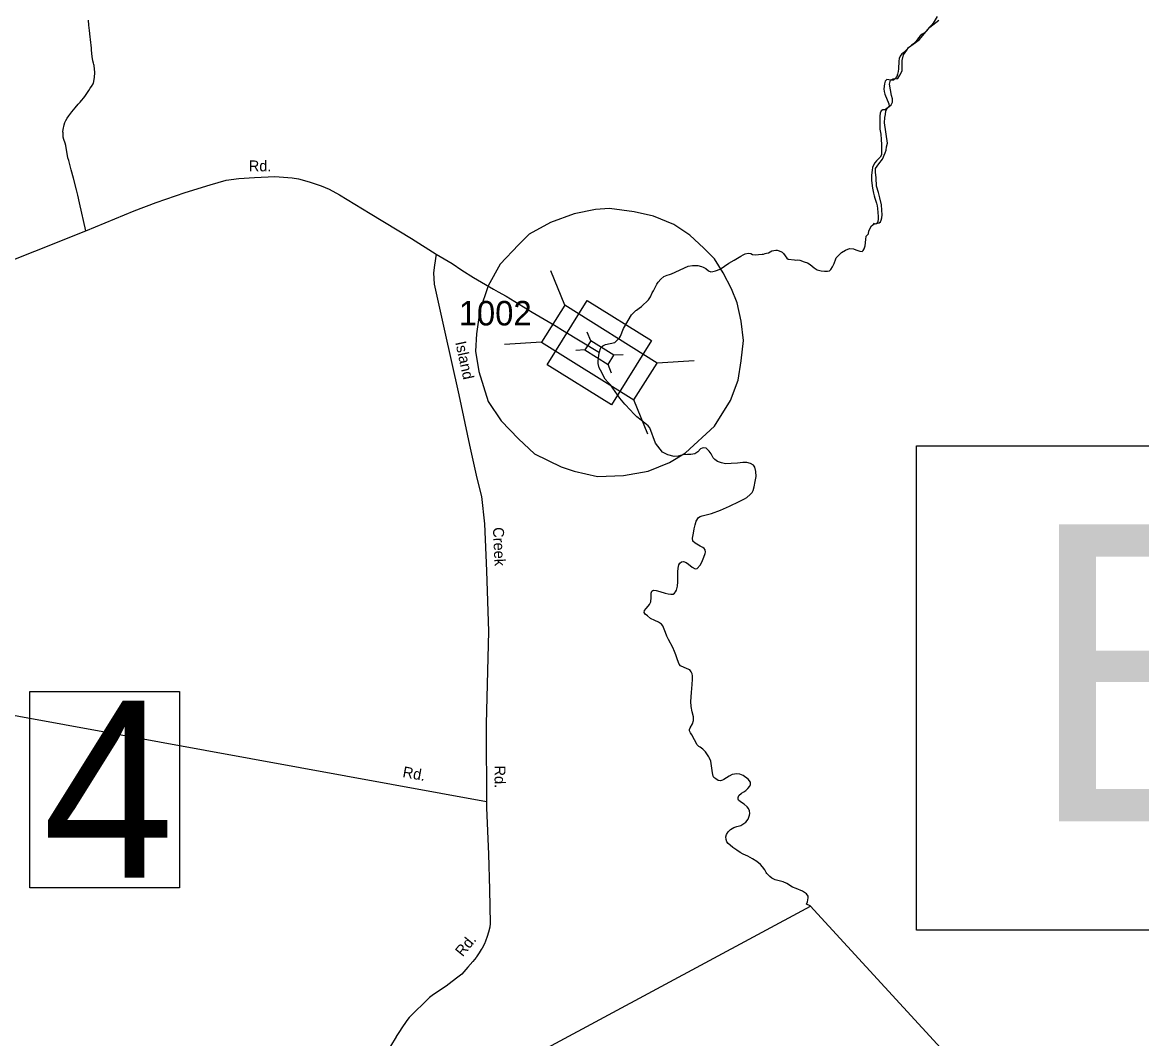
# Model space of a CAD drawing. Extents: x 1945482 to 2853149, y 66427 to 1015778.
# Drawn here: x 2354095 to 2360838, y 222619 to 228742 of the extents above; entities that cross this region are included whole.
import ezdxf

# ---------------------------------------------------------------- set-up
doc = ezdxf.new("R2010")
doc.units = 0
for name, color, linetype in [('Old_Level_10', 7, 'Continuous'), ('Old_Level_11', 7, 'Continuous'), ('Old_Level_3', 7, 'Continuous'), ('Old_Level_31', 7, 'Continuous'), ('Old_Level_32', 7, 'Continuous'), ('Old_Level_35', 7, 'Continuous'), ('Old_Level_50', 7, 'Continuous'), ('Old_Level_52', 7, 'Continuous'), ('Old_Level_56', 7, 'Continuous'), ('Old_Level_60', 7, 'Continuous'), ('Old_Level_8', 7, 'Continuous')]:
    doc.layers.add(name, color=color, linetype=linetype)

msp = doc.modelspace()

# ---------------------------------------------------------------- linework, layer by layer
at = {"layer": 'Old_Level_3'}
for points in [[(2357561.2, 226005.8), (2357716.2, 226012.2), (2357864.8, 226038.1), (2357993.9, 226089.7), (2358090.8, 226147.9), (2358265.2, 226309.3), (2358362.1, 226464.3), (2358407.3, 226587), (2358426.6, 226703.3), (2358439.6, 226826), (2358426.6, 226942.2), (2358400.8, 227052), (2358368.5, 227136), (2358316.9, 227232.9), (2358265.2, 227316.8), (2358200.6, 227381.4), (2358116.6, 227458.9), (2358019.8, 227523.5), (2357897.1, 227575.2), (2357780.8, 227601), (2357632.3, 227620.4), (2357548.3, 227613.9), (2357419.1, 227588.1), (2357277.1, 227536.4), (2357147.9, 227465.4), (2357083.3, 227400.8), (2356973.5, 227284.5), (2356902.5, 227155.4), (2356850.8, 227006.8), (2356831.4, 226864.7), (2356825, 226761.4), (2356844.4, 226638.7), (2356902.5, 226457.9), (2356980, 226341.6), (2357083.3, 226231.8), (2357180.2, 226141.4), (2357341.6, 226063.9), (2357419.1, 226038.1), (2357561.2, 226005.8)], [(2366318, 223271.1), (2359481.5, 223271.1), (2359481.5, 226189.7), (2366318, 226189.7), (2366318, 223271.1)]]:
    msp.add_lwpolyline(points, dxfattribs=at)
at = {"layer": 'Old_Level_31'}
for points in [[(2357498.3, 227066.2), (2357885.5, 226825.6), (2357644.7, 226438), (2357257.5, 226678.7)], [(2355042, 223526.2), (2354141.1, 223526.2), (2354141.1, 224709.4), (2355042, 224709.4)]]:
    msp.add_lwpolyline(points, close=True, dxfattribs=at)
at = {"layer": 'Old_Level_32'}
msp.add_lwpolyline([(2349181.6, 225375.9), (2354477.1, 227486.3), (2354769.1, 227605.6), (2354900.4, 227655.8), (2355075.4, 227716.7), (2355226.6, 227763.4), (2355322.2, 227791.2), (2355400, 227800.4), (2355494, 227808.2), (2355615.9, 227812.7), (2355720.4, 227805.1), (2355759.3, 227798.7), (2355822.6, 227781.4), (2355894.9, 227757.7), (2355942.7, 227736.1), (2356006, 227702.7), (2356190.4, 227590.6), (2356439.1, 227438.8), (2356587.7, 227345.4), (2356684.4, 227288.8), (2356743, 227249.7), (2356813.8, 227204.7), (2356932.8, 227134.4), (2356961.1, 227118.7), (2357009.4, 227091.4), (2357166.3, 226995.1), (2357310.3, 226911.4), (2357349, 226887), (2357571.5, 226752.1)], dxfattribs=at)
at = {"layer": 'Old_Level_35'}
for points in [[(2354477.1, 227486.3), (2354439.9, 227654.1), (2354429.2, 227699.9), (2354420.9, 227733.8), (2354403.9, 227803.5), (2354389.1, 227853.4), (2354374.3, 227909.2), (2354370, 227926.6), (2354357.1, 228001), (2354352.9, 228014.8), (2354344.6, 228036.9), (2354341.5, 228050), (2354340.2, 228062.7), (2354340.1, 228076.7), (2354340, 228082.7), (2354341.9, 228096.8), (2354346.8, 228123.8), (2354350.6, 228138.2), (2354357.1, 228151), (2354365, 228165.1), (2354374.8, 228179.3), (2354380.7, 228187.4), (2354392.4, 228203.6), (2354413.2, 228226.3), (2354431.9, 228248.2), (2354443.6, 228260.3), (2354452.2, 228271.6), (2354465.4, 228286.6), (2354475.2, 228300.8), (2354486.9, 228319), (2354495.2, 228331.4), (2354504.7, 228345.3), (2354512.5, 228355.5), (2354522.2, 228371.5), (2354524, 228376.5), (2354530.5, 228409.4), (2354531.3, 228439.6), (2354528.1, 228481.7), (2354526.6, 228487.7), (2354524.1, 228496.8), (2354520.8, 228509.4), (2354516.7, 228536.3), (2354511.6, 228575.5), (2354511.3, 228587.5), (2354506.6, 228639.3), (2354504.4, 228655.5), (2354499.9, 228693.3), (2354495.4, 228725.3), (2354493, 228755.2)], [(2356587.7, 227345.4), (2356578.3, 227279.8), (2356572.8, 227233.7), (2356575.3, 227163.8), (2356635.6, 226894.3), (2356725, 226497.1), (2356789.7, 226193.5), (2356833.5, 225996), (2356860.4, 225884.2), (2356879.9, 225720.3), (2356892.3, 225436.5), (2356903.6, 225072.6), (2356890.3, 224514.5), (2356890.9, 224010.1)], [(2352652.6, 224820.8), (2356892.2, 224048.1)], [(2356890.9, 224010.1), (2356903.2, 223730.5), (2356909.1, 223516.7), (2356913.8, 223312.4), (2356911, 223290.6), (2356903.2, 223260.5), (2356895.7, 223233.2), (2356885.8, 223206.4), (2356879.8, 223190.4), (2356866, 223164.2), (2356860.2, 223156.2), (2356846.4, 223136), (2356830.5, 223111.8), (2356828.7, 223107.9), (2356808.8, 223083.7), (2356779.2, 223049.3), (2356743.4, 223007.1), (2356719.5, 222988.9), (2356683.8, 222962.5), (2356648.1, 222934.3), (2356572.5, 222883.7), (2356548.6, 222865.3), (2356425.6, 222746.2), (2356411.8, 222728.2), (2356378.3, 222677.9), (2356372.3, 222667.8), (2356347.6, 222631.8), (2356346.4, 222630), (2356313.3, 222573.3)]]:
    msp.add_lwpolyline(points, dxfattribs=at)
at = {"layer": 'Old_Level_50'}
for p, q in [((2357363.3, 227037.6), (2357278.6, 227244.3)), ((2357519.5, 226823.5), (2357498.3, 226875.2)), ((2357223.8, 226815.3), (2357000.9, 226801.7)), ((2357484.6, 226767.9), (2357428.9, 226764.5)), ((2357714.2, 226739.7), (2357658.4, 226736.3)), ((2358142.1, 226702.5), (2357919.2, 226688.9)), ((2357644.7, 226629.1), (2357623.5, 226680.7)), ((2357864.4, 226259.9), (2357779.7, 226466.6))]:
    msp.add_line(p, q, dxfattribs=at)
msp.add_lwpolyline([(2357223.8, 226815.3), (2357779.7, 226466.6), (2357919.2, 226688.9), (2357363.3, 227037.6)], close=True, dxfattribs=at)
msp.add_lwpolyline([(2357484.6, 226767.9), (2357623.5, 226680.7), (2357658.4, 226736.3), (2357519.5, 226823.5), (2357484.6, 226767.9)], dxfattribs=at)
at = {"layer": 'Old_Level_52'}
for points in [[(2359476.2, 228620.4), (2359501.1, 228638.5), (2359528, 228672.7), (2359563.2, 228712.9), (2359617.1, 228755.2)], [(2358351.3, 227291.9), (2358382.7, 227309.1), (2358423.7, 227332.8), (2358437.4, 227341.3), (2358449.2, 227347.8), (2358467.1, 227350.5), (2358483.1, 227349.1), (2358493.3, 227343.6), (2358509.4, 227342.2), (2358529.4, 227343), (2358551.3, 227345.8), (2358561.3, 227346.2), (2358571.2, 227348.6), (2358579.1, 227351), (2358591, 227353.4), (2358610.5, 227366.2), (2358634.4, 227369.2), (2358642.4, 227369.5), (2358654.5, 227365.9), (2358668.8, 227358.5), (2358672.9, 227356.7), (2358681.2, 227349), (2358700.3, 227321.8), (2358708.5, 227316.1), (2358746.7, 227311.6), (2358754.8, 227309.9), (2358762.8, 227310.2), (2358778.8, 227308.9), (2358805.2, 227299.9), (2358825.5, 227292.7), (2358841.9, 227283.3), (2358854.2, 227273.8), (2358864.7, 227262.2), (2358883.2, 227251), (2358907.4, 227243.9), (2358927.5, 227242.7), (2358945.5, 227243.4), (2358957.4, 227245.9), (2358965.3, 227253.2), (2358976.7, 227269.3), (2358986, 227288.4), (2358996.4, 227317.8), (2358998.5, 227323.6), (2359029.6, 227355.8), (2359029.6, 227355.8), (2359054.4, 227369.8), (2359054.4, 227369.8), (2359079.3, 227379.9), (2359103.1, 227377.9), (2359115.6, 227371.8), (2359140.4, 227363.8), (2359154.9, 227361.8), (2359161.2, 227367.8), (2359167.4, 227377.9), (2359173.6, 227396), (2359177.7, 227434.2), (2359179.8, 227454.3), (2359192.2, 227468.4), (2359194.3, 227486.5), (2359210.9, 227516.6), (2359227.5, 227528.7), (2359239.9, 227530.7), (2359256.5, 227534.7), (2359264.8, 227540.7), (2359268.9, 227550.8), (2359273.1, 227564.9), (2359275.1, 227583), (2359273.1, 227611.1), (2359271, 227643.3), (2359260.6, 227685.5), (2359252.4, 227717.7), (2359242, 227755.9), (2359239.9, 227806.1), (2359235.8, 227840.3), (2359235.8, 227862.4), (2359254.4, 227890.6), (2359277.2, 227918.7), (2359292.8, 227956.9), (2359299, 227971), (2359301.1, 227991.1), (2359307.3, 228013.2), (2359288.6, 228135.9), (2359290.7, 228168.1), (2359294.8, 228186.1), (2359296.9, 228208.3), (2359307.3, 228226.4), (2359330.1, 228244.5), (2359338.4, 228260.5), (2359338.4, 228280.6), (2359332.1, 228300.8), (2359318.7, 228369.1), (2359324.9, 228393.2), (2359341.5, 228401.3), (2359370.6, 228404.3), (2359380.8, 228423.4), (2359395.4, 228449.5), (2359395.4, 228511.9), (2359403.6, 228546.1), (2359424.4, 228574.2), (2359434.7, 228590.3), (2359476.2, 228620.4)], [(2358190.2, 225769.2), (2358231.4, 225779.1), (2358246.2, 225782.9), (2358302.2, 225803.2), (2358354.5, 225826.6), (2358414.5, 225854.4), (2358446.5, 225870.5), (2358460.7, 225880.1), (2358480.6, 225896.4), (2358492.7, 225910.1), (2358498.8, 225921.8), (2358505, 225944.2), (2358510.9, 225975.6), (2358515.2, 226006.1), (2358514.8, 226034.8), (2358507.4, 226061.6), (2358499.4, 226073.6), (2358481.4, 226084.4), (2358459.4, 226090.1), (2358435.4, 226089.9), (2358403.1, 226085.4), (2358365.5, 226083), (2358331.5, 226082.5), (2358307.5, 226087.3), (2358283.3, 226097), (2358267.7, 226107.1), (2358257.7, 226117.3), (2358245.8, 226141.5), (2358239.6, 226149.4), (2358233.9, 226159), (2358214, 226175.5), (2358200.5, 226178.3), (2358191, 226177.1), (2358180, 226171.7), (2358163.8, 226153.8), (2358145.7, 226141.6), (2358121.7, 226138.2), (2358101.6, 226138.2), (2358073.7, 226136.3), (2358045.6, 226128.6), (2358022.9, 226125.3), (2357984.9, 226135.2), (2357952.1, 226152), (2357910.2, 226206.8), (2357876.5, 226298.7), (2357866.1, 226310.3), (2357806.1, 226359.9), (2357797.9, 226365.6), (2357777.1, 226384.8), (2357758.2, 226406), (2357724.8, 226440.7), (2357695.4, 226477.6), (2357638.2, 226557.3), (2357623.6, 226572.8), (2357606.8, 226592.1), (2357593.9, 226613.6), (2357587.2, 226633.3), (2357570.1, 226660.7), (2357565, 226686.5), (2357564.5, 226700.5), (2357569, 226736.7), (2357572.3, 226756.8), (2357577.5, 226777), (2357583.1, 226785.2), (2357592.8, 226793.6), (2357608.5, 226800.3), (2357664.7, 226812.7), (2357677.6, 226825), (2357692.9, 226841.6), (2357698.5, 226851.8), (2357716.8, 226896.6), (2357765.5, 226980.5), (2357790.5, 227005.5), (2357794.4, 227007.7), (2357811.9, 227020.4), (2357825.5, 227030.9), (2357867.9, 227070.6), (2357879.2, 227089.1), (2357890.3, 227111.5), (2357897.8, 227123.8), (2357908.9, 227148.3), (2357918.2, 227164.7), (2357925.7, 227177), (2357941, 227195.6), (2357960.4, 227210.4), (2357980.1, 227219.1), (2357993.9, 227223.7), (2358005.8, 227226.2), (2358106, 227272.2), (2358131.8, 227277.2), (2358163.9, 227276.5), (2358186.1, 227271.3), (2358196.2, 227267.7), (2358208.5, 227260.2), (2358212.6, 227258.4), (2358229.1, 227245), (2358243.4, 227239.6), (2358255.3, 227240.1), (2358271.2, 227244.7), (2358298.7, 227255.8), (2358351.3, 227291.9)], [(2358253.2, 224220.9), (2358251.5, 224234.8), (2358247.4, 224262.6), (2358242.7, 224290.3), (2358235.7, 224308.9), (2358231.6, 224316.9), (2358219.7, 224335.3), (2358209.9, 224347.2), (2358195.7, 224363.1), (2358177.9, 224375.5), (2358169.9, 224379.3), (2358160.1, 224389.6), (2358144.3, 224419.3), (2358128.3, 224449.9), (2358120.5, 224461.8), (2358114.5, 224473.9), (2358114.5, 224481.3), (2358119.1, 224492.1), (2358132.8, 224514.8), (2358138.7, 224535.6), (2358138.7, 224557.7), (2358130.9, 224587.8), (2358125.2, 224619.6), (2358123.2, 224649.8), (2358127.5, 224703.4), (2358129.7, 224751.8), (2358131.8, 224783.9), (2358132, 224803.6), (2358129.9, 224815.8), (2358124, 224827.9), (2358115.6, 224839.9), (2358100.2, 224845.9), (2358060.2, 224865.6), (2358051.8, 224874.3), (2358042.2, 224900.2), (2358032.5, 224930.1), (2358024.5, 224952), (2358014.9, 224976.2), (2357987, 225022.7), (2357977, 225044.5), (2357969, 225066.3), (2357953.2, 225106.7), (2357945.2, 225116.2), (2357927.1, 225128.6), (2357905.4, 225138.4), (2357879.6, 225150.5), (2357860.5, 225167), (2357848, 225175.5), (2357841.4, 225186.8), (2357843.7, 225197.5), (2357853.7, 225209.4), (2357865.8, 225224.6), (2357873.8, 225234.8), (2357882.2, 225250.7), (2357884.1, 225277.1), (2357884.3, 225303.3), (2357888.2, 225315), (2357894.3, 225319.3), (2357900.3, 225321.2), (2357914.2, 225318.5), (2357936.1, 225312.8), (2357967.9, 225302.5), (2357986, 225298.3), (2358002, 225296.5), (2358015.9, 225297.1), (2358023.9, 225302.3), (2358030.9, 225310), (2358036.2, 225320), (2358042.2, 225344.1), (2358044.4, 225370.4), (2358044.4, 225406.5), (2358044.8, 225432), (2358046.7, 225454.2), (2358050.8, 225472.4), (2358056.9, 225482.5), (2358065.5, 225491), (2358079.1, 225494), (2358095.1, 225488.1), (2358108.8, 225478), (2358130.7, 225460), (2358148.8, 225450), (2358160.7, 225451.3), (2358178.7, 225471.7), (2358189, 225489.4), (2358201.1, 225519.4), (2358209.3, 225541.1), (2358210.7, 225549.3), (2358209.3, 225563.2), (2358203.1, 225571.2), (2358195.1, 225577.4), (2358179.1, 225585.8), (2358149.4, 225603.5), (2358135.5, 225616.1), (2358131.6, 225634), (2358137.7, 225663.7), (2358141.8, 225689.3), (2358148, 225713.4), (2358153.9, 225737.4), (2358168.3, 225757.7), (2358177.9, 225765.4), (2358190.2, 225769.2)], [(2363766.6, 218051.4), (2358841.9, 223417.7), (2358818.5, 223427.8), (2358826.1, 223443.7), (2358830, 223467.7), (2358828.7, 223477.4), (2358820.3, 223491.9), (2358794.3, 223506.4), (2358756.2, 223522.2), (2358734.2, 223530.3), (2358700.6, 223552.8), (2358678.4, 223562.5), (2358646.4, 223571.1), (2358630.5, 223574.6), (2358610.2, 223585.3), (2358598.5, 223594.7), (2358580.8, 223612.8), (2358576.7, 223619.2), (2358568.7, 223635.3), (2358554.8, 223653.6), (2358542.9, 223667.1), (2358521, 223685.1), (2358494.9, 223701.3), (2358465.2, 223717.4), (2358437.3, 223730.2), (2358419.2, 223740.2), (2358399.2, 223754.1), (2358375.6, 223770.4), (2358359.6, 223784.6), (2358347.5, 223794.7), (2358339.5, 223804.3), (2358334.8, 223818), (2358333.7, 223834.4), (2358337.6, 223848.5), (2358347.7, 223864.5), (2358362, 223878.2), (2358381.9, 223890.5), (2358400, 223896.1), (2358424, 223903.6), (2358442, 223914.2), (2358453.9, 223923.7), (2358468.3, 223941.5), (2358476.3, 223964), (2358478.3, 223975.5), (2358476.7, 223991.1), (2358470.5, 224005.6), (2358462.5, 224015.9), (2358443, 224030.8), (2358422.5, 224046.3), (2358410.6, 224055.7), (2358406.7, 224060.5), (2358406.7, 224072), (2358412.7, 224083.7), (2358428.7, 224098.3), (2358441, 224106.2), (2358453.1, 224114), (2358465, 224126), (2358477.1, 224139.6), (2358481, 224149.6), (2358481, 224163.6), (2358467.2, 224181.9), (2358437.3, 224203.6), (2358417.2, 224211.9), (2358399.2, 224214.5), (2358371.3, 224210), (2358353.2, 224200.3), (2358336.4, 224189), (2358321.2, 224180.2), (2358313.2, 224176.6), (2358301.1, 224172.8), (2358287.2, 224174.7), (2358272.6, 224183.2), (2358261.2, 224192.5), (2358257.3, 224200.6), (2358253.2, 224220.9)]]:
    msp.add_lwpolyline(points, dxfattribs=at)
at = {"layer": 'Old_Level_56'}
msp.add_lwpolyline([(2355986.4, 221877), (2356674.5, 222249.1), (2358843.1, 223416.3)], dxfattribs=at)
at = {"layer": 'Old_Level_60'}
msp.add_lwpolyline([(2359607, 228776.7), (2359582, 228737.6), (2359573, 228725.1), (2359552.7, 228702.3), (2359541.7, 228690.7), (2359530, 228679.9), (2359516.7, 228671.2), (2359505, 228660.3), (2359493.7, 228649.3), (2359485.2, 228636.6), (2359475.7, 228624.7), (2359464.5, 228613.7), (2359451.2, 228605.1), (2359427.5, 228583.5), (2359405.7, 228560.6), (2359393.5, 228551.5), (2359383.5, 228539.3), (2359377, 228524.6), (2359374.7, 228508.7), (2359373.2, 228461.1), (2359371.5, 228446.2), (2359368.2, 228430.6), (2359363.2, 228416.3), (2359354.2, 228403.5), (2359343, 228393.5), (2359327.2, 228393.2), (2359304.2, 228397.8), (2359293.2, 228387.3), (2359289.5, 228371.6), (2359286, 228341.3), (2359287.2, 228325.2), (2359290.5, 228309.9), (2359315.5, 228251.6), (2359317, 228236.4), (2359306, 228224.8), (2359293.7, 228215.9), (2359278.5, 228214.4), (2359269.5, 228208.6), (2359263.7, 228194), (2359261.7, 228177.4), (2359260.5, 228114.4), (2359261.2, 228098.8), (2359266.5, 228067.8), (2359269.7, 228035.9), (2359271.5, 228005.6), (2359270.7, 227943.4), (2359262.5, 227930.5), (2359240.7, 227908.4), (2359230.7, 227896.2), (2359223.2, 227882.3), (2359217.7, 227867), (2359214.5, 227852.3), (2359210.7, 227821.3), (2359211, 227790.2), (2359217.5, 227743.6), (2359223, 227712.5), (2359226.7, 227696.7), (2359231.7, 227682.4), (2359240.7, 227651.9), (2359244.2, 227635.8), (2359246.5, 227620.4), (2359251.2, 227573), (2359251.7, 227557), (2359249, 227542.1), (2359244.5, 227532.1), (2359237.2, 227526.1), (2359222.5, 227529.8)], dxfattribs=at)

# ---------------------------------------------------------------- texts
at = {"layer": 'Old_Level_10'}
for s, rotation, p in [('Island', 282.27318, (2356702.8, 226813.7)), ('Creek', 272.51324, (2356930.1, 225698.8)), ('Rd.', 349.82549, (2356382.8, 224195.2)), ('Rd.', 270.0682, (2356939.8, 224264)), ('Rd.', 50.495, (2356747.5, 223108))]:
    msp.add_text(s, height=65.62, rotation=rotation, dxfattribs=at).set_placement(p)
at = {"layer": 'Old_Level_11'}
msp.add_text('Rd.', height=65.62, rotation=0.0899, dxfattribs=at).set_placement((2355459.5, 227844.1))
at = {"layer": 'Old_Level_3'}
msp.add_text('B-4591', height=1788.88, dxfattribs=at).set_placement((2360143.7, 223928.5))
at = {"layer": 'Old_Level_31'}
msp.add_text('4', height=1066.3, dxfattribs=at).set_placement((2354217.4, 223587.6))
at = {"layer": 'Old_Level_8'}
msp.add_text('1002', height=147.64, dxfattribs=at).set_placement((2356724.2, 226915.8))

doc.saveas('drawing.dxf')
